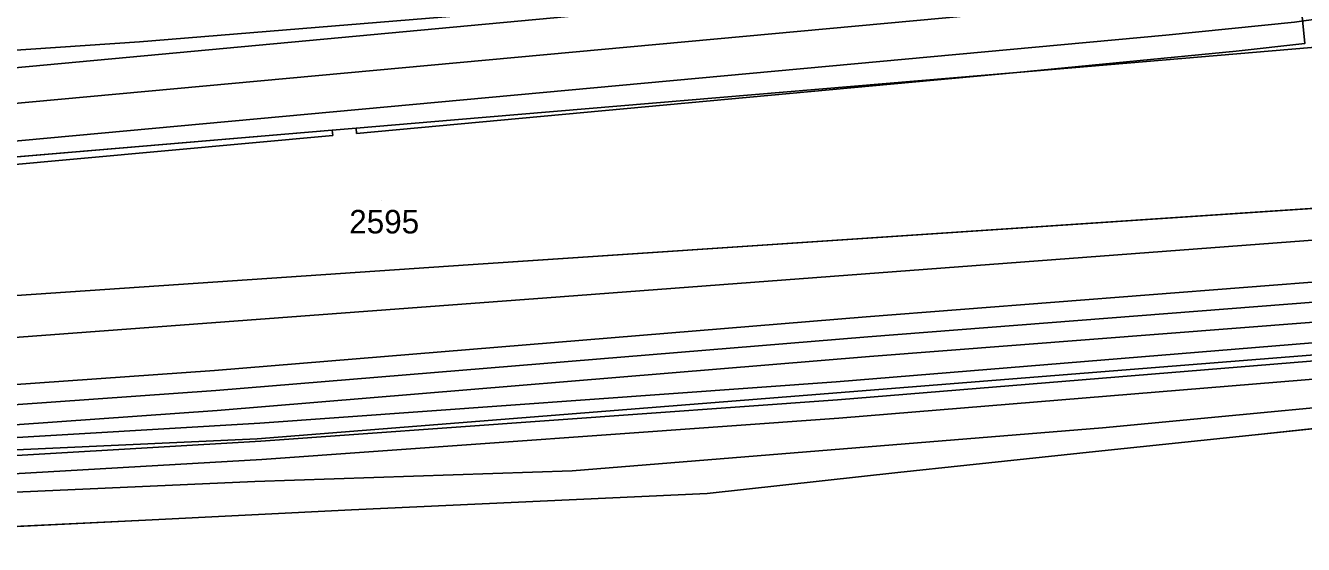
# Model space of a CAD drawing. Extents: x -263423 to -261326, y -1240067 to -1237864.
# Drawn here: x -262906.4 to -262797.7, y -1240066.9 to -1240022.8 of the extents above; entities that cross this region are included whole.
import ezdxf

# ---------------------------------------------------------------- set-up
doc = ezdxf.new("R2010")
doc.units = 0
for name, color, linetype in [('body_kn', 7, 'Continuous'), ('katuz_linie', 7, 'Continuous'), ('kladpar_druhypozemkov', 7, 'Continuous'), ('kladpar_hranice', 7, 'Continuous'), ('kladpar_parcelnecisla', 7, 'Continuous'), ('kladpar_plochy', 7, 'Continuous'), ('linie', 7, 'Continuous'), ('tarchy_linie', 7, 'Continuous'), ('zappar_hrandruhpozemk', 7, 'Continuous'), ('zuob_linie', 7, 'Continuous'), ('zuob_plochy', 7, 'Continuous')]:
    doc.layers.add(name, color=color, linetype=linetype)

msp = doc.modelspace()

# ---------------------------------------------------------------- linework, layer by layer
at = {"layer": 'body_kn'}
for p, q in [((-262809.44, -1240023.61), (-262809.44, -1240023.61)), ((-262896.7, -1240024.18), (-262896.7, -1240024.18)), ((-262803.45, -1240024.99), (-262803.45, -1240024.99)), ((-262822.11, -1240026.78), (-262822.11, -1240026.78)), ((-262878.29, -1240031.54), (-262878.29, -1240031.54)), ((-262878.29, -1240031.54), (-262878.29, -1240031.54)), ((-262869.91, -1240030.83), (-262869.91, -1240030.83)), ((-262869.91, -1240030.83), (-262869.91, -1240030.83)), ((-262880.31, -1240031.71), (-262880.31, -1240031.71)), ((-262880.27, -1240032.15), (-262880.27, -1240032.15)), ((-262878.25, -1240031.98), (-262878.25, -1240031.98)), ((-262868.76, -1240043.15), (-262868.76, -1240043.15)), ((-262862.07, -1240045.95), (-262862.07, -1240045.95)), ((-262834.9, -1240047.57), (-262834.9, -1240047.57)), ((-262834.76, -1240049.26), (-262834.76, -1240049.26)), ((-262834.62, -1240050.95), (-262834.62, -1240050.95)), ((-262890.34, -1240052.15), (-262890.34, -1240052.15)), ((-262837.45, -1240053.1), (-262837.45, -1240053.1)), ((-262890.22, -1240053.85), (-262890.22, -1240053.85)), ((-262836.34, -1240053.95), (-262836.34, -1240053.95)), ((-262837.34, -1240054.64), (-262837.34, -1240054.64)), ((-262890.1, -1240055.55), (-262890.1, -1240055.55)), ((-262837.23, -1240056.18), (-262837.23, -1240056.18)), ((-262886.48, -1240056.62), (-262886.48, -1240056.62)), ((-262814.81, -1240057.01), (-262814.81, -1240057.01)), ((-262801.82, -1240057.6), (-262801.82, -1240057.6)), ((-262886.71, -1240057.95), (-262886.71, -1240057.95)), ((-262886.38, -1240058.16), (-262886.38, -1240058.16)), ((-262804.56, -1240057.89), (-262804.56, -1240057.89)), ((-262886.3, -1240059.7), (-262886.3, -1240059.7)), ((-262814.87, -1240058.98), (-262814.87, -1240058.98)), ((-262859.9, -1240060.68), (-262859.9, -1240060.68)), ((-262832.21, -1240060.8), (-262832.21, -1240060.8)), ((-262826.34, -1240060.18), (-262826.34, -1240060.18)), ((-262886.9, -1240061.57), (-262886.9, -1240061.57)), ((-262848.42, -1240062.61), (-262848.42, -1240062.61)), ((-262878.69, -1240063.99), (-262878.69, -1240063.99)), ((-262896.2, -1240064.87), (-262896.2, -1240064.87))]:
    msp.add_line(p, q, dxfattribs=at)
at = {"layer": 'katuz_linie'}
msp.add_lwpolyline([(-262790.49, -1240056.41), (-262801.82, -1240057.6), (-262804.56, -1240057.89), (-262814.87, -1240058.98), (-262826.34, -1240060.18), (-262832.21, -1240060.8), (-262848.42, -1240062.61), (-262878.69, -1240063.99), (-262896.2, -1240064.87), (-262913.33, -1240065.7)], dxfattribs=at)
at = {"layer": 'kladpar_druhypozemkov'}
msp.add_line((-262876.14, -1240037.66), (-262876.14, -1240037.66), dxfattribs=at)
at = {"layer": 'kladpar_hranice'}
for points in [[(-262868.76, -1240043.15), (-262792.94, -1240038.08), (-262786.02, -1240037.53), (-262787.3, -1240032.93), (-262789.03, -1240027.5), (-262789.57, -1240025.65), (-262790.19, -1240023.58), (-262790.3, -1240023.25), (-262790.44, -1240022.84), (-262792.9, -1240023.63), (-262795.7, -1240024.54), (-262822.11, -1240026.78), (-262869.91, -1240030.83), (-262878.29, -1240031.54), (-262880.31, -1240031.71), (-262939.63, -1240036.72), (-262939.77, -1240036.73), (-262939.77, -1240037.06), (-262939.77, -1240047.97), (-262868.76, -1240043.15)], [(-262869.91, -1240030.83), (-262822.11, -1240026.78), (-262795.7, -1240024.54), (-262795.16, -1240027.21), (-262792.94, -1240038.08), (-262868.76, -1240043.15), (-262939.77, -1240047.97), (-262939.77, -1240037.06), (-262939.77, -1240036.73), (-262939.63, -1240036.72), (-262880.31, -1240031.71), (-262878.29, -1240031.54), (-262869.91, -1240030.83)], [(-262790.49, -1240056.41), (-262801.82, -1240057.6), (-262804.56, -1240057.89), (-262814.87, -1240058.98), (-262826.34, -1240060.18), (-262832.21, -1240060.8), (-262848.42, -1240062.61), (-262878.69, -1240063.99), (-262896.2, -1240064.87), (-262913.33, -1240065.7)]]:
    msp.add_lwpolyline(points, dxfattribs=at)
at = {"layer": 'kladpar_plochy'}
for p, q in [((-262795.7, -1240024.54), (-262822.11, -1240026.78)), ((-262822.11, -1240026.78), (-262869.91, -1240030.83)), ((-262878.29, -1240031.54), (-262880.31, -1240031.71)), ((-262869.91, -1240030.83), (-262878.29, -1240031.54)), ((-262880.31, -1240031.71), (-262939.63, -1240036.72)), ((-262868.76, -1240043.15), (-262792.94, -1240038.08)), ((-262939.77, -1240047.97), (-262868.76, -1240043.15)), ((-262790.49, -1240056.41), (-262801.82, -1240057.6)), ((-262801.82, -1240057.6), (-262804.56, -1240057.89)), ((-262804.56, -1240057.89), (-262814.87, -1240058.98)), ((-262814.87, -1240058.98), (-262826.34, -1240060.18)), ((-262832.21, -1240060.8), (-262848.42, -1240062.61)), ((-262826.34, -1240060.18), (-262832.21, -1240060.8)), ((-262848.42, -1240062.61), (-262878.69, -1240063.99)), ((-262878.69, -1240063.99), (-262896.2, -1240064.87)), ((-262896.2, -1240064.87), (-262913.33, -1240065.7))]:
    msp.add_line(p, q, dxfattribs=at)
msp.add_lwpolyline([(-262869.91, -1240030.83), (-262822.11, -1240026.78), (-262795.7, -1240024.54), (-262795.16, -1240027.21), (-262792.94, -1240038.08), (-262868.76, -1240043.15), (-262939.77, -1240047.97), (-262939.77, -1240037.06), (-262939.77, -1240036.73), (-262939.63, -1240036.72), (-262880.31, -1240031.71), (-262878.29, -1240031.54)], close=True, dxfattribs=at)
at = {"layer": 'linie'}
for points in [[(-262703.5, -1239995.46), (-262740.02, -1240007.49), (-262753.79, -1240012.03), (-262764.27, -1240015.38), (-262772.7, -1240017.71), (-262781.23, -1240019.68), (-262789.83, -1240021.28), (-262798.49, -1240022.5), (-262809.44, -1240023.61), (-262919.99, -1240033.8), (-262931.04, -1240034.72), (-262939.35, -1240035.09), (-262947.68, -1240035.12), (-262955.99, -1240034.8), (-262964.29, -1240034.15), (-262975.3, -1240032.85), (-263221.73, -1240001.53)], [(-263207.05, -1240000.27), (-262981.57, -1240028.93), (-262968.8, -1240030.48), (-262962.8, -1240031.08), (-262957.19, -1240031.52), (-262950.54, -1240031.84), (-262944.24, -1240031.95), (-262936.75, -1240031.81), (-262931.29, -1240031.53), (-262920.33, -1240030.62), (-262811.51, -1240020.59), (-262800.56, -1240019.48), (-262793.71, -1240018.53), (-262783.65, -1240016.71), (-262777.35, -1240015.29), (-262767.05, -1240012.5), (-262756.57, -1240009.16), (-262739.52, -1240003.54)]]:
    msp.add_lwpolyline(points, dxfattribs=at)
at = {"layer": 'tarchy_linie'}
for points in [[(-262672.97, -1239978.12), (-262789.03, -1240015.36), (-262896.7, -1240024.18), (-262950.5, -1240027.8), (-262948.94, -1240055.42), (-262945.36, -1240056.03), (-262890.34, -1240052.15), (-262834.9, -1240047.57), (-262778.77, -1240043.22), (-262727.63, -1240040.12)], [(-262945.46, -1240057.74), (-262890.22, -1240053.85), (-262834.76, -1240049.26), (-262778.64, -1240044.92), (-262727.53, -1240041.82), (-262676.62, -1240038.18), (-262627.71, -1240036.5)], [(-263093.5, -1240039.64), (-263090.32, -1240037.28), (-263022.59, -1240046.96), (-262979.12, -1240055.85), (-262953.16, -1240060.49), (-262950.32, -1240058.72), (-262934.26, -1240060.94), (-262886.38, -1240058.16), (-262837.34, -1240054.64), (-262726.02, -1240045.52), (-262652.81, -1240039.36), (-262626.56, -1240038.49)], [(-262728.95, -1240047.3), (-262837.23, -1240056.18), (-262886.3, -1240059.7), (-262934.46, -1240062.47), (-262943.64, -1240061.2), (-262943.46, -1240066.93), (-262945.17, -1240066.39), (-262946.9, -1240065.85), (-262947.06, -1240060.72), (-262948.58, -1240060.51), (-262948.1, -1240065.47), (-262949.71, -1240064.97), (-262950.47, -1240064.73), (-262951.3, -1240064.47), (-262951.62, -1240061.36), (-262952.84, -1240062.12), (-262979.42, -1240057.37), (-263022.81, -1240048.49), (-263089.91, -1240038.9)], [(-262729.11, -1240043.62), (-262729.08, -1240044.22), (-262837.45, -1240053.1), (-262886.48, -1240056.62), (-262934.04, -1240059.41), (-262937.76, -1240058.9), (-262890.1, -1240055.55), (-262834.62, -1240050.95), (-262778.51, -1240046.6), (-262729.11, -1240043.62)]]:
    msp.add_lwpolyline(points, dxfattribs=at)
at = {"layer": 'zappar_hrandruhpozemk'}
for p, q in [((-262938.04, -1240029.24), (-262804.7, -1240016.86)), ((-262923.59, -1240036.11), (-262880.27, -1240032.15)), ((-262880.27, -1240032.15), (-262880.31, -1240031.71)), ((-262859.9, -1240060.68), (-262814.81, -1240057.01))]:
    msp.add_line(p, q, dxfattribs=at)
for points in [[(-262804.7, -1240016.86), (-262798.39, -1240016.27), (-262797.62, -1240024.33), (-262803.45, -1240024.99), (-262822.11, -1240026.78)], [(-262878.29, -1240031.54), (-262878.25, -1240031.98), (-262822.11, -1240026.78)], [(-262789.41, -1240040.49), (-262862.07, -1240045.95), (-262933.21, -1240051.27)], [(-262814.81, -1240057.01), (-262783.16, -1240054.02), (-262767.05, -1240052.44), (-262737.95, -1240048.46), (-262735.01, -1240047.7)], [(-262781.44, -1240049.58), (-262836.34, -1240053.95), (-262886.71, -1240057.95), (-262928.3, -1240059.85)], [(-262918.11, -1240062.96), (-262886.9, -1240061.57), (-262859.9, -1240060.68)]]:
    msp.add_lwpolyline(points, dxfattribs=at)
at = {"layer": 'zuob_linie'}
msp.add_lwpolyline([(-262790.49, -1240056.41), (-262801.82, -1240057.6), (-262804.56, -1240057.89), (-262814.87, -1240058.98), (-262826.34, -1240060.18), (-262832.21, -1240060.8), (-262848.42, -1240062.61), (-262878.69, -1240063.99), (-262896.2, -1240064.87), (-262913.33, -1240065.7)], dxfattribs=at)
at = {"layer": 'zuob_plochy'}
msp.add_lwpolyline([(-262790.49, -1240056.41), (-262801.82, -1240057.6), (-262804.56, -1240057.89), (-262814.87, -1240058.98), (-262826.34, -1240060.18), (-262832.21, -1240060.8), (-262848.42, -1240062.61), (-262878.69, -1240063.99), (-262896.2, -1240064.87), (-262913.33, -1240065.7)], dxfattribs=at)

# ---------------------------------------------------------------- texts
at = {"layer": 'kladpar_parcelnecisla'}
msp.add_text('2595', height=2, dxfattribs=at).set_placement((-262878.87, -1240040.48))

doc.saveas('drawing.dxf')
